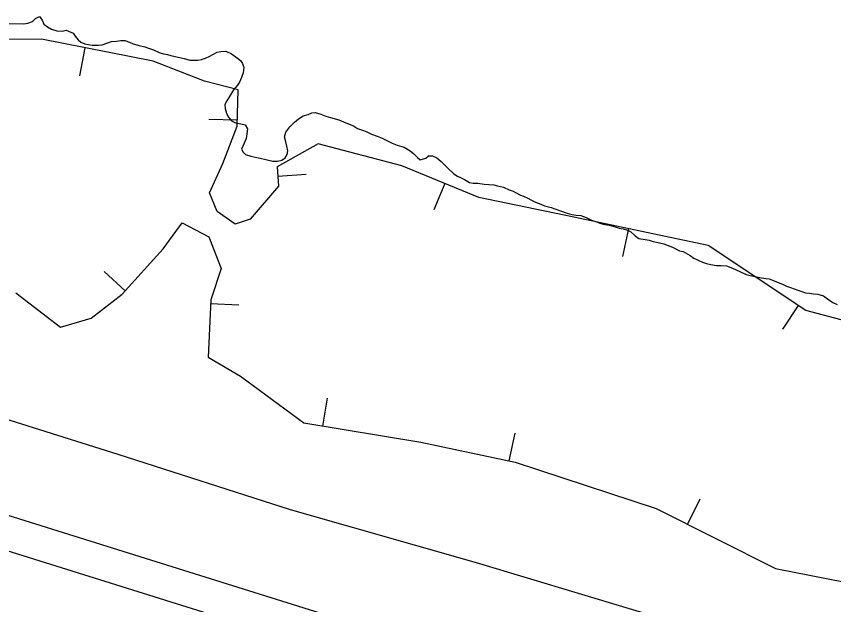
# Model space of a CAD drawing. Extents: x 3187622 to 3225504, y 800805 to 826213.
# Drawn here: x 3209693 to 3210412, y 808033 to 808550 of the extents above; entities that cross this region are included whole.
import ezdxf

# ---------------------------------------------------------------- set-up
doc = ezdxf.new("R2010")
doc.units = 0
for name, color, linetype in [('V-BORW-LINE', 7, 'Continuous'), ('V-LEVE-TOET', 7, 'Continuous'), ('V-SITE-VEGE', 7, 'Continuous'), ('V-SURV-LINE', 7, 'Continuous')]:
    doc.layers.add(name, color=color, linetype=linetype)

msp = doc.modelspace()

# ---------------------------------------------------------------- linework, layer by layer
at = {"layer": 'V-BORW-LINE'}
for p, q in [((3209753.73, 808522.55), (3209748.91, 808498.02)), ((3209887.48, 808458.94), (3209862.49, 808459.62)), ((3209923.19, 808409.67), (3209948.12, 808411.54)), ((3210069.85, 808403.2), (3210060.31, 808380.09)), ((3210231.21, 808363.64), (3210226.06, 808339.18)), ((3209789.06, 808309.04), (3209770.55, 808325.85)), ((3209864.07, 808297.99), (3209889.05, 808296.84)), ((3210380.35, 808296.21), (3210366.5, 808275.4)), ((3209962.84, 808190.15), (3209966.89, 808214.82)), ((3210126.56, 808159.55), (3210131.74, 808184.01)), ((3210283.22, 808103.81), (3210294.42, 808126.16))]:
    msp.add_line(p, q, dxfattribs=at)
for points in [[(3210469, 808269.99), (3210387.19, 808291.66), (3210301.18, 808348.89), (3210183.14, 808373.77), (3210099.67, 808390.9), (3210032.04, 808418.79), (3209958.71, 808438.25), (3209922.56, 808418.08), (3209923.84, 808401.04), (3209898.83, 808372.08), (3209885.82, 808367.43), (3209869.91, 808378.77), (3209863.14, 808395.02), (3209874.76, 808420.8), (3209887.34, 808453.79), (3209888.21, 808485.62), (3209858.77, 808493.12), (3209813.71, 808510.78), (3209715.46, 808530.06), (3209669.1, 808529.68)], [(3209692.88, 808307.38), (3209732.34, 808277.2), (3209759.04, 808285.11), (3209786.43, 808306.15), (3209822.53, 808345.89), (3209839, 808368.83), (3209862.49, 808356.3), (3209873.52, 808328.52), (3209864.22, 808301.13), (3209861.9, 808250.59), (3209890.25, 808233.95), (3209946.14, 808192.89), (3210048.82, 808176.02), (3210131.77, 808158.44), (3210255.53, 808117.68), (3210360.57, 808065.08), (3210482.83, 808040.99)]]:
    msp.add_lwpolyline(points, dxfattribs=at)
at = {"layer": 'V-LEVE-TOET'}
msp.add_lwpolyline([(3210277.12, 808016.01), (3210097.83, 808069.96), (3209934.38, 808116.53), (3209782.89, 808165.31), (3209597.55, 808223.37), (3209423.6, 808285.74), (3209252.04, 808338.69), (3209071.33, 808397.58), (3209028.42, 808408.91), (3208987.69, 808417.09), (3208946.2, 808412.9)], dxfattribs=at)
at = {"layer": 'V-SITE-VEGE'}
for points in [[(3209684.04, 808543.76), (3209699.95, 808543.53), (3209703.5, 808544.24), (3209707.56, 808545.7), (3209710.37, 808548.18), (3209713.68, 808550.16), (3209716.16, 808546.84), (3209717.62, 808543.28), (3209720.87, 808540.96), (3209724.38, 808538.89), (3209728.91, 808537.57), (3209733.7, 808537.25), (3209737.25, 808537.95), (3209743.27, 808535.34), (3209745, 808532.79), (3209747.74, 808529.47), (3209749.98, 808527.42), (3209753.5, 808526.11), (3209760.04, 808524.75), (3209765.6, 808524.92), (3209768.89, 808525.13), (3209777.01, 808528.05), (3209781.56, 808528.49), (3209785.1, 808528.94), (3209788.64, 808528.9), (3209792.91, 808527.57)], [(3209792.91, 808527.57), (3209795.92, 808526.02), (3209801.46, 808524.42), (3209806.24, 808523.34), (3209809.51, 808522.29), (3209813.78, 808520.71), (3209818.79, 808518.37), (3209822.82, 808517.3), (3209826.1, 808516.75), (3209829.11, 808515.7), (3209832.89, 808514.89), (3209840.94, 808513.01), (3209845.98, 808511.67), (3209852.79, 808511.58), (3209856.09, 808512.29), (3209859.64, 808513.5), (3209863.45, 808515.21), (3209866.76, 808516.94), (3209869.81, 808518.66), (3209873.11, 808519.37), (3209877.41, 808519.56), (3209882.42, 808517.22), (3209887.67, 808513.36), (3209890.42, 808511.3), (3209892.15, 808508.75), (3209893.37, 808505.2), (3209892.79, 808500.66), (3209891.22, 808496.39), (3209889.4, 808492.37), (3209887.59, 808489.62), (3209884.25, 808485.62), (3209880.63, 808479.87), (3209878.3, 808475.86), (3209876.49, 808472.85), (3209876.95, 808469.31), (3209878.15, 808465), (3209879.62, 808461.95), (3209882.6, 808458.37), (3209886.11, 808456.56), (3209890.65, 808455.73), (3209894.42, 808454.92), (3209896.39, 808451.36), (3209896.08, 808447.07), (3209895.26, 808442.79), (3209893.69, 808438.77), (3209891.34, 808433.5), (3209892.57, 808430.71), (3209894.81, 808428.65), (3209899.59, 808427.33), (3209904.63, 808426.24), (3209907.65, 808425.44), (3209912.68, 808424.36), (3209918.72, 808423.01), (3209922.76, 808422.95), (3209926.56, 808423.91), (3209929.62, 808425.89), (3209931.43, 808428.89), (3209931.98, 808431.91), (3209931.03, 808435.97), (3209930.07, 808439.77), (3209929.13, 808444.33), (3209930.19, 808448.36), (3209933.79, 808453.11), (3209937.89, 808457.09), (3209941.22, 808460.07), (3209945.55, 808462.79), (3209949.86, 808463.99), (3209952.91, 808465.46), (3209955.94, 808465.67), (3209960.98, 808464.34), (3209965.24, 808462.51), (3209969.52, 808461.19), (3209976.82, 808459.32), (3209980.83, 808457.49), (3209984.34, 808455.93), (3209989.62, 808454.09), (3209993.12, 808451.76), (3209997.65, 808450.18), (3210000.66, 808448.88), (3210005.43, 808446.79), (3210010.46, 808444.95), (3210014.98, 808443.12), (3210023.5, 808438.71), (3210028.02, 808436.88), (3210034.06, 808435.28), (3210039.31, 808431.92), (3210042.56, 808429.35), (3210045.8, 808426.27), (3210048.3, 808424.22), (3210053.12, 808425.66), (3210055.42, 808427.65), (3210058.95, 808427.6), (3210062.97, 808425.78), (3210066.71, 808422.69), (3210069.45, 808419.88), (3210072.69, 808416.8), (3210077.92, 808411.93), (3210081.18, 808409.86), (3210084.19, 808408.31), (3210087.2, 808406.75), (3210091.45, 808404.16)], [(3210091.45, 808404.16), (3210094.73, 808403.61), (3210098.77, 808403.55), (3210104.56, 808402.72), (3210108.6, 808402.41), (3210112.89, 808402.09), (3210116.16, 808401.29), (3210121.44, 808399.95), (3210126.47, 808397.86), (3210129.98, 808396.55), (3210135.75, 808393.44), (3210139.01, 808392.13), (3210142.78, 808390.31), (3210145.54, 808389.01), (3210149.54, 808386.93), (3210154.32, 808385.09), (3210157.58, 808383.79), (3210163.37, 808382.19), (3210166.64, 808381.13), (3210171.66, 808379.29), (3210177.44, 808377.19), (3210181.47, 808376.12), (3210185.25, 808375.57), (3210189.28, 808375.25), (3210194.06, 808373.42), (3210198.82, 808371.08), (3210203.09, 808369.51), (3210206.86, 808368.19), (3210210.39, 808367.38), (3210214.17, 808366.82), (3210219.7, 808365.23), (3210223.22, 808364.17), (3210226.75, 808363.61), (3210230.52, 808362.3), (3210233.27, 808360.74), (3210237.02, 808357.41), (3210240.52, 808355.09), (3210246.06, 808354), (3210249.59, 808353.44), (3210253.11, 808352.38), (3210258.65, 808351.3), (3210262.42, 808350.23), (3210266.19, 808348.92), (3210269.96, 808347.35), (3210275.98, 808344.23), (3210279.25, 808343.43), (3210285.51, 808340.06), (3210288.76, 808337.74), (3210296.29, 808334.1), (3210299.81, 808333.04), (3210303.59, 808332.23), (3210308.62, 808331.4), (3210312.67, 808331.34), (3210317.46, 808331.02), (3210322.73, 808328.93), (3210329, 808326.06), (3210334.78, 808323.45), (3210338.3, 808322.39), (3210342.58, 808321.57), (3210346.36, 808320.76), (3210351.9, 808319.93), (3210354.93, 808319.63), (3210357.69, 808318.33), (3210362.71, 808316.24), (3210366.73, 808314.92), (3210370.24, 808313.1), (3210373.76, 808311.79), (3210380.04, 808309.68), (3210383.56, 808308.37), (3210386.83, 808307.31), (3210390.36, 808307.01), (3210393.89, 808306.46), (3210397.67, 808306.15), (3210402.7, 808304.57), (3210406.2, 808301.99), (3210410.95, 808298.89), (3210414.72, 808297.07)]]:
    msp.add_lwpolyline(points, dxfattribs=at)
at = {"layer": 'V-SURV-LINE'}
for points in [[(3209075.53, 808302.81), (3211022.18, 807693.65)], [(3211013.22, 807665.02), (3209066.57, 808274.18)]]:
    msp.add_lwpolyline(points, dxfattribs=at)

doc.saveas('drawing.dxf')
